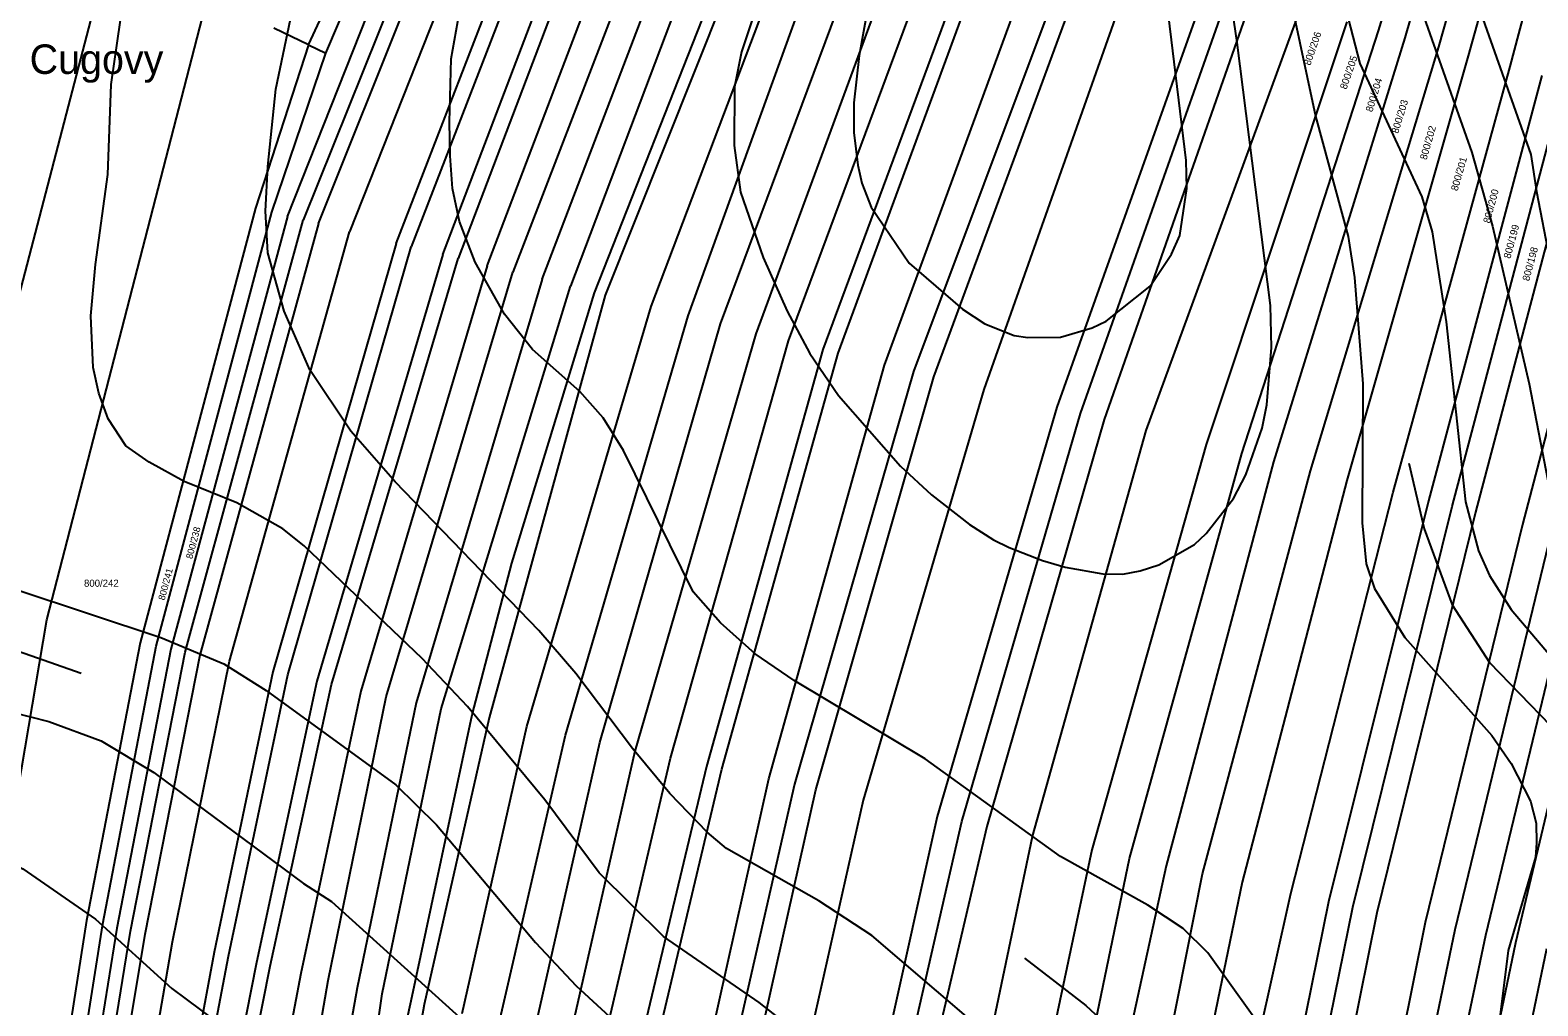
# Model space of a CAD drawing. Extents: x -555860 to -552701, y -1187050 to -1182291.
# Drawn here: x -554528.6 to -554170.8, y -1186624.3 to -1186392.8 of the extents above; entities that cross this region are included whole.
import ezdxf

# ---------------------------------------------------------------- set-up
doc = ezdxf.new("R2010")
doc.units = 0
for name, color, linetype in [('LEG_2b', 7, 'Continuous'), ('Level 40', 7, 'Continuous'), ('Level 41', 7, 'Continuous'), ('Level 42', 7, 'Continuous'), ('navrh_BV', 7, 'Continuous'), ('Parcelní čísla', 7, 'Continuous')]:
    doc.layers.add(name, color=color, linetype=linetype)

msp = doc.modelspace()

# ---------------------------------------------------------------- linework, layer by layer
at = {"layer": 'Level 40'}
for points in [[(-554169.34, -1186255.65), (-554174.49, -1186272.07), (-554185.72, -1186305.07), (-554188.36, -1186314.5), (-554190.99, -1186328.64), (-554191.69, -1186352.49), (-554189.89, -1186367.47), (-554186.56, -1186382.44), (-554172.42, -1186422.32), (-554171.12, -1186431.09), (-554167.98, -1186447.05), (-554166.18, -1186460.36), (-554164.37, -1186469.24), (-554158.96, -1186486.99), (-554155.36, -1186495.86), (-554150.78, -1186504.74), (-554132.34, -1186533.72), (-554129.43, -1186539.68), (-554125.55, -1186552.99), (-554123.74, -1186561.86), (-554123.74, -1186575.17), (-554127.21, -1186601.8), (-554132.2, -1186632.86)], [(-554531.4, -1186525.67), (-554497.57, -1186536.91), (-554482.59, -1186543.14), (-554472.61, -1186549.52), (-554441.82, -1186571.85), (-554432.12, -1186581.41), (-554408.69, -1186609.28), (-554398.98, -1186619.54), (-554389.14, -1186628.7)]]:
    msp.add_lwpolyline(points, dxfattribs=at)
at = {"layer": 'Level 41'}
for points in [[(-554169.36, -1186203.85), (-554171.31, -1186212.17), (-554176.02, -1186226.04), (-554186, -1186250.99), (-554192.52, -1186270.41), (-554204.17, -1186313.39), (-554206.39, -1186328.36), (-554207.22, -1186348.33), (-554206.66, -1186356.37), (-554203.2, -1186374.4), (-554186.42, -1186421.82), (-554181.57, -1186439.29), (-554172.83, -1186476.73), (-554167.98, -1186501.69)], [(-554208.88, -1186274.84), (-554214.29, -1186300.08), (-554216.92, -1186319.49), (-554220.25, -1186352.35), (-554219.28, -1186374.12), (-554216.92, -1186385.77), (-554213.04, -1186400.74), (-554198.34, -1186432.36), (-554195.85, -1186440.68), (-554192.52, -1186462.03), (-554187.94, -1186504.74), (-554184.89, -1186516.38), (-554182.26, -1186522.21), (-554177.13, -1186530.25), (-554162.85, -1186547.03), (-554153.14, -1186561.03), (-554149.81, -1186567.13), (-554147.8, -1186572.53), (-554146.76, -1186576.84), (-554148.01, -1186590.43), (-554152.86, -1186613.72), (-554157.99, -1186633.13)], [(-554360.02, -1186431.25), (-554354.61, -1186446.78), (-554348.92, -1186459.53), (-554343.52, -1186469.52), (-554336.72, -1186479.5), (-554322.03, -1186496.28), (-554314.68, -1186503.07), (-554305.66, -1186510.14), (-554300, -1186513.73), (-554296.23, -1186515.55), (-554288.36, -1186518.68), (-554282.92, -1186520.27), (-554274.05, -1186521.79), (-554269.3, -1186521.9), (-554265.18, -1186521.1), (-554260.74, -1186519.71), (-554252.28, -1186514.86), (-554249.51, -1186512.22), (-554242.99, -1186503.91), (-554240.08, -1186498.36), (-554236.2, -1186487.27), (-554235.09, -1186481.72), (-554233.98, -1186468.13), (-554234.26, -1186458.15), (-554242.16, -1186395.75), (-554246.18, -1186368.3)], [(-554428.65, -1186399.63), (-554426.3, -1186386.32)], [(-554229.26, -1186386.6), (-554223.58, -1186413.22), (-554215.81, -1186441.78), (-554214.29, -1186451.49), (-554212.35, -1186476.73), (-554212.49, -1186509.73), (-554211.52, -1186519.43), (-554209.57, -1186525.26), (-554202.36, -1186536.91), (-554181.7, -1186560.2), (-554177.13, -1186566.85), (-554172.55, -1186575.73), (-554171.17, -1186581), (-554171.07, -1186585.65), (-554171.31, -1186589.04), (-554177.82, -1186611.22), (-554181.15, -1186637.85)], [(-554342.27, -1186633.96), (-554355.58, -1186623.56), (-554378.32, -1186607.9), (-554393.57, -1186592.78), (-554406.47, -1186575.45), (-554424.77, -1186553.27), (-554435.58, -1186541.9), (-554463.59, -1186515.14), (-554468.59, -1186511.11), (-554479.54, -1186505.01), (-554492.02, -1186499.88), (-554500.34, -1186495.31), (-554505.88, -1186491.43), (-554510.04, -1186485.05), (-554512.26, -1186478.95), (-554513.65, -1186472.84), (-554514.2, -1186460.64), (-554513.09, -1186448.44), (-554510.18, -1186427.09), (-554509.35, -1186405.74), (-554507.13, -1186390.48)], [(-554275.71, -1186653.1), (-554328.82, -1186607.62), (-554341.44, -1186599.44), (-554363.34, -1186586.96), (-554367.92, -1186583.08), (-554376.8, -1186573.93), (-554385.67, -1186563.25), (-554399.12, -1186545.5), (-554407.85, -1186535.24), (-554441.96, -1186500.02), (-554452.5, -1186487.96), (-554462.21, -1186473.4), (-554468.31, -1186459.53), (-554472.19, -1186445.67), (-554472.73, -1186435.77), (-554472.19, -1186425.15), (-554470.25, -1186406.84), (-554466.78, -1186390.21)], [(-554356.97, -1186389.65), (-554359.74, -1186397.97), (-554361.4, -1186406.29), (-554361.54, -1186420.16), (-554360.02, -1186431.25)], [(-554233.84, -1186633.13), (-554249.09, -1186611.78), (-554254.92, -1186605.96), (-554263.37, -1186600.41), (-554284.03, -1186588.9), (-554316.2, -1186565.75), (-554347.26, -1186547.16), (-554356.55, -1186540.79), (-554364.73, -1186533.44), (-554371.25, -1186526.09), (-554387.75, -1186492.53), (-554392.6, -1186484.77), (-554398.15, -1186478.53), (-554409.38, -1186468.55), (-554416.04, -1186460.23), (-554422.97, -1186447.89), (-554426.71, -1186438.18), (-554428.38, -1186430.42), (-554428.92, -1186422.65), (-554429.07, -1186414.61), (-554428.65, -1186399.63)], [(-554713.04, -1186624.53), (-554687.8, -1186580.17), (-554680.18, -1186570.18), (-554674.77, -1186565.33), (-554667.14, -1186560.06), (-554661.6, -1186557.56), (-554652.86, -1186555.34), (-554637.61, -1186554.1), (-554627.35, -1186554.65), (-554611.82, -1186554.37), (-554572.99, -1186550.77), (-554556.63, -1186550.35), (-554541.66, -1186552.43), (-554524.19, -1186556.87), (-554511.71, -1186561.45), (-554499.23, -1186568.93), (-554463.73, -1186595.28), (-554457.08, -1186599.58), (-554419.36, -1186633.69)], [(-554692.9, -1186664.97), (-554660.07, -1186633.82), (-554637.61, -1186613.72), (-554621.25, -1186601.1), (-554611.12, -1186594.86), (-554603.5, -1186591.26), (-554599.9, -1186590.1), (-554591.02, -1186588.21), (-554559.96, -1186583.22), (-554551.64, -1186583.91), (-554545.82, -1186585.16), (-554538.05, -1186587.93), (-554530.29, -1186591.81), (-554513.09, -1186603.74), (-554494.93, -1186620.24), (-554481.34, -1186630.36), (-554460.27, -1186644.78), (-554430.32, -1186670.85), (-554424.35, -1186677.36), (-554403.14, -1186695.53), (-554397.18, -1186703.85), (-554396.62, -1186704.96)]]:
    msp.add_lwpolyline(points, dxfattribs=at)
at = {"layer": 'Level 42'}
for points in [[(-554332.15, -1186424.87), (-554331.19, -1186429.09), (-554328.96, -1186434.85), (-554320, -1186448.08), (-554307.35, -1186458.98), (-554302.04, -1186462.48), (-554295.04, -1186465.27), (-554291.83, -1186465.72), (-554284.03, -1186465.63), (-554276.55, -1186463.42), (-554273.22, -1186461.89), (-554262.82, -1186453.57), (-554257.69, -1186445.95), (-554255.75, -1186441.51), (-554254.08, -1186430.42), (-554254.22, -1186423.76), (-554260.6, -1186371.63)], [(-554329.65, -1186386.6), (-554331.87, -1186398.8), (-554333.12, -1186410.03), (-554333.12, -1186417.1), (-554332.15, -1186424.87)], [(-554516.51, -1186545.45), (-554537.5, -1186538.15), (-554587.42, -1186524.29), (-554599.18, -1186520.42), (-554602.81, -1186518.19), (-554604.61, -1186516.24), (-554606.45, -1186512.84), (-554607.24, -1186506.4), (-554605.99, -1186498.5), (-554594.21, -1186472.57), (-554589.77, -1186457.32), (-554586.55, -1186450.87), (-554582.84, -1186446.08), (-554559.68, -1186423.48), (-554555.38, -1186417.38), (-554552.06, -1186411.28), (-554549.56, -1186405.18), (-554548.59, -1186400.88)], [(-554201.37, -1186495.59), (-554197.79, -1186511.11), (-554191.13, -1186529.14), (-554182.26, -1186542.87), (-554167.84, -1186557.7), (-554163.4, -1186563.53), (-554160.49, -1186569.07), (-554158.27, -1186577.39), (-554157.72, -1186588.48), (-554160.07, -1186604.15), (-554167.42, -1186627.86), (-554169.92, -1186640.34), (-554170.61, -1186657.81), (-554168.12, -1186681.38), (-554165.87, -1186692.57), (-554163.26, -1186701.35), (-554157.16, -1186713.41), (-554147.18, -1186725.48), (-554125.82, -1186747.39), (-554114.32, -1186757.09), (-554109.92, -1186760.27)], [(-554292.61, -1186613), (-554278.07, -1186624.26), (-554260.05, -1186641.03), (-554254.5, -1186647.41), (-554243.82, -1186661.97), (-554232.31, -1186679.17), (-554217.89, -1186697.33), (-554204.86, -1186712.3), (-554187.53, -1186729.92), (-554177.96, -1186739.2)]]:
    msp.add_lwpolyline(points, dxfattribs=at)
at = {"layer": 'navrh_BV'}
for p, q in [((-554208.56, -1186393), (-554177.18, -1186287.71)), ((-554171.82, -1186288.87), (-554202.34, -1186394.63)), ((-554194.32, -1186396.76), (-554164.33, -1186290.67)), ((-554157.49, -1186292.18), (-554187.3, -1186398.87)), ((-554177.36, -1186401.44), (-554148.82, -1186294.13)), ((-554462.55, -1186396.31), (-554432, -1186331.07)), ((-554422.06, -1186334.1), (-554463.82, -1186437.9)), ((-554460.18, -1186438.73), (-554418.65, -1186335.01)), ((-554411.78, -1186336.94), (-554452.83, -1186440.69)), ((-554441.72, -1186443.44), (-554401.57, -1186339.7)), ((-554398.05, -1186340.55), (-554438.14, -1186444.25)), ((-554430.69, -1186446.08), (-554391.21, -1186342.52)), ((-554387.75, -1186343.47), (-554427.01, -1186446.96)), ((-554420.14, -1186448.74), (-554380.82, -1186345.37)), ((-554374.34, -1186347.13), (-554414, -1186450.22)), ((-554407.08, -1186451.9), (-554367.79, -1186348.91)), ((-554361.48, -1186350.73), (-554400.34, -1186453.57)), ((-554394.67, -1186455.12), (-554354.25, -1186352.62)), ((-554351.34, -1186353.42), (-554392.1, -1186455.71)), ((-554381.24, -1186458.4), (-554342.48, -1186355.9)), ((-554372.46, -1186460.58), (-554335.3, -1186357.91)), ((-554364.77, -1186462.49), (-554326.69, -1186360.12)), ((-554467.53, -1186437), (-554437.96, -1186362.53)), ((-554318.7, -1186362.53), (-554356.34, -1186464.84)), ((-554348.64, -1186466.5), (-554310.87, -1186364.82)), ((-554302.84, -1186366.9), (-554340.49, -1186468.57)), ((-554336.81, -1186469.45), (-554299.47, -1186367.83)), ((-554509.47, -1186372.16), (-554546.74, -1186514.9)), ((-554325.81, -1186472.34), (-554288.65, -1186370.92)), ((-554281.05, -1186372.73), (-554318.95, -1186473.8)), ((-554458.4, -1186398.3), (-554448.8, -1186375.68)), ((-554314.09, -1186475.08), (-554276.85, -1186373.84)), ((-554266.53, -1186376.85), (-554302.29, -1186478.05)), ((-554249.19, -1186381.84), (-554284.97, -1186482.25)), ((-554279.35, -1186483.76), (-554243.76, -1186383.1)), ((-554524.64, -1186532.7), (-554486.52, -1186385.08)), ((-554238.43, -1186384.52), (-554273.67, -1186485.16)), ((-554263.74, -1186487.77), (-554227.11, -1186387.79)), ((-554216.14, -1186390.84), (-554249.52, -1186491.17)), ((-554462.55, -1186396.31), (-554470.76, -1186392.37)), ((-554241.06, -1186493.27), (-554208.56, -1186393)), ((-554202.34, -1186394.63), (-554233.51, -1186495.22)), ((-554462.55, -1186396.31), (-554475.1, -1186435.03)), ((-554462.55, -1186396.31), (-554458.4, -1186398.3)), ((-554224.7, -1186497.34), (-554194.32, -1186396.76)), ((-554471.22, -1186436), (-554458.4, -1186398.3)), ((-554187.3, -1186398.87), (-554216.1, -1186499.64)), ((-554205.12, -1186502.43), (-554177.36, -1186401.44)), ((-554169.84, -1186403.58), (-554196.75, -1186504.5)), ((-554191.12, -1186505.87), (-554164.47, -1186405.06)), ((-554159.03, -1186406.52), (-554185.58, -1186507.2)), ((-554148.18, -1186409.61), (-554174.42, -1186510.11)), ((-554475.1, -1186435.03), (-554502.46, -1186538.22)), ((-554498.67, -1186538.95), (-554471.22, -1186436)), ((-554467.53, -1186437), (-554495.21, -1186539.67)), ((-554491.8, -1186540.37), (-554463.82, -1186437.9)), ((-554460.18, -1186438.73), (-554488.3, -1186541.11)), ((-554481.3, -1186542.55), (-554452.83, -1186440.69)), ((-554441.72, -1186443.44), (-554471.01, -1186545.09)), ((-554467.45, -1186545.78), (-554438.14, -1186444.25)), ((-554430.69, -1186446.08), (-554460.54, -1186547.29)), ((-554457.05, -1186548.08), (-554427.01, -1186446.96)), ((-554420.14, -1186448.74), (-554450.09, -1186549.69)), ((-554444.1, -1186551.01), (-554414, -1186450.22)), ((-554407.08, -1186451.9), (-554436.94, -1186552.46)), ((-554431.08, -1186553.85), (-554400.34, -1186453.57)), ((-554414.26, -1186519.31), (-554394.67, -1186455.12)), ((-554392.1, -1186455.71), (-554419.66, -1186556)), ((-554410.72, -1186558.02), (-554381.24, -1186458.4)), ((-554401.53, -1186560.1), (-554372.46, -1186460.58)), ((-554393.43, -1186561.85), (-554364.77, -1186462.49)), ((-554356.34, -1186464.84), (-554385.08, -1186563.91)), ((-554376.62, -1186565.57), (-554348.64, -1186466.5)), ((-554340.49, -1186468.57), (-554368.08, -1186567.56)), ((-554364.41, -1186568.15), (-554336.81, -1186469.45)), ((-554353.26, -1186570.43), (-554325.81, -1186472.34)), ((-554318.95, -1186473.8), (-554347.19, -1186571.71)), ((-554342.15, -1186573.05), (-554314.09, -1186475.08)), ((-554302.29, -1186478.05), (-554330.91, -1186575.51)), ((-554284.97, -1186482.25), (-554313.33, -1186579.39)), ((-554307.5, -1186580.6), (-554279.35, -1186483.76)), ((-554273.67, -1186485.16), (-554301.57, -1186581.76)), ((-554290.74, -1186584.12), (-554263.74, -1186487.77)), ((-554249.52, -1186491.17), (-554276.64, -1186587.34)), ((-554267.73, -1186589.4), (-554241.06, -1186493.27)), ((-554233.51, -1186495.22), (-554259.01, -1186591.14)), ((-554250.34, -1186593.01), (-554224.7, -1186497.34)), ((-554216.1, -1186499.64), (-554240.96, -1186595.01)), ((-554229.41, -1186597.64), (-554205.12, -1186502.43)), ((-554196.75, -1186504.5), (-554220.43, -1186599.64)), ((-554214.67, -1186600.95), (-554191.12, -1186505.87)), ((-554185.58, -1186507.2), (-554208.97, -1186602.29)), ((-554174.42, -1186510.11), (-554197.5, -1186604.57)), ((-554190.43, -1186606.22), (-554167.55, -1186511.93)), ((-554160.56, -1186513.65), (-554183.2, -1186607.6)), ((-554175.98, -1186609.31), (-554153.69, -1186515.37)), ((-554423.72, -1186555.27), (-554414.26, -1186519.31)), ((-554546.14, -1186659.42), (-554524.64, -1186532.7)), ((-554502.46, -1186538.22), (-554515.22, -1186604.11)), ((-554511.36, -1186604.88), (-554498.67, -1186538.95)), ((-554495.21, -1186539.67), (-554508.02, -1186605.87)), ((-554504.77, -1186606.57), (-554491.8, -1186540.37)), ((-554488.3, -1186541.11), (-554501.38, -1186607.42)), ((-554494.77, -1186609.11), (-554481.3, -1186542.55)), ((-554471.01, -1186545.09), (-554484.92, -1186611.6)), ((-554481.55, -1186612.57), (-554467.45, -1186545.78)), ((-554460.54, -1186547.29), (-554474.9, -1186614.02)), ((-554471.63, -1186614.95), (-554457.05, -1186548.08)), ((-554450.09, -1186549.69), (-554464.37, -1186616.67)), ((-554457.89, -1186618.29), (-554444.1, -1186551.01)), ((-554436.94, -1186552.46), (-554450.99, -1186620.02)), ((-554445.04, -1186621.44), (-554431.08, -1186553.85)), ((-554438.14, -1186623.17), (-554423.72, -1186555.27)), ((-554419.66, -1186556), (-554435.06, -1186623.97)), ((-554426.03, -1186626.17), (-554410.72, -1186558.02)), ((-554417.26, -1186628.32), (-554401.53, -1186560.1)), ((-554408.86, -1186630.37), (-554393.43, -1186561.85)), ((-554385.08, -1186563.91), (-554400.7, -1186632.46)), ((-554392.71, -1186634.38), (-554376.62, -1186565.57)), ((-554368.08, -1186567.56), (-554384.57, -1186636.45)), ((-554380.89, -1186637.49), (-554364.41, -1186568.15)), ((-554368.93, -1186640.45), (-554353.26, -1186570.43)), ((-554347.19, -1186571.71), (-554363.2, -1186641.85)), ((-554357.88, -1186643.23), (-554342.15, -1186573.05)), ((-554330.91, -1186575.51), (-554346.72, -1186645.9)), ((-554313.33, -1186579.39), (-554329.1, -1186650.21)), ((-554323.65, -1186651.48), (-554307.5, -1186580.6)), ((-554301.57, -1186581.76), (-554318.19, -1186652.79)), ((-554305.72, -1186656.01), (-554290.74, -1186584.12)), ((-554276.64, -1186587.34), (-554291.93, -1186659.39)), ((-554282.67, -1186661.84), (-554267.73, -1186589.4)), ((-554259.01, -1186591.14), (-554274.75, -1186663.65)), ((-554264.99, -1186666.13), (-554250.34, -1186593.01)), ((-554240.96, -1186595.01), (-554256.16, -1186668.26)), ((-554245.68, -1186671.06), (-554229.41, -1186597.64)), ((-554220.43, -1186599.64), (-554235.41, -1186673.41)), ((-554229.85, -1186674.87), (-554214.67, -1186600.95)), ((-554515.22, -1186604.11), (-554524.46, -1186662.92)), ((-554520.6, -1186663.91), (-554511.36, -1186604.88)), ((-554208.97, -1186602.29), (-554224.03, -1186676.24)), ((-554197.5, -1186604.57), (-554212.64, -1186678.98)), ((-554508.02, -1186605.87), (-554517.46, -1186664.61)), ((-554514.39, -1186665.33), (-554504.77, -1186606.57)), ((-554501.38, -1186607.42), (-554511.27, -1186666.13)), ((-554505, -1186667.49), (-554494.77, -1186609.11)), ((-554205.74, -1186680.59), (-554190.43, -1186606.22)), ((-554183.2, -1186607.6), (-554198.93, -1186682.31)), ((-554191.59, -1186684.06), (-554175.98, -1186609.31)), ((-554484.92, -1186611.6), (-554495.65, -1186669.71)), ((-554492.51, -1186670.54), (-554481.55, -1186612.57)), ((-554168.74, -1186610.78), (-554184.3, -1186685.96)), ((-554474.9, -1186614.02), (-554486.22, -1186671.97)), ((-554483.07, -1186673.06), (-554471.63, -1186614.95)), ((-554464.37, -1186616.67), (-554475.6, -1186675.56)), ((-554468.04, -1186677.88), (-554457.89, -1186618.29)), ((-554450.99, -1186620.02), (-554461.5, -1186679.96)), ((-554453.85, -1186682.99), (-554445.04, -1186621.44)), ((-554440.32, -1186632.93), (-554438.14, -1186623.17)), ((-554435.06, -1186623.97), (-554436.75, -1186633.38))]:
    msp.add_line(p, q, dxfattribs=at)

# ---------------------------------------------------------------- texts
at = {"layer": 'LEG_2b'}
for s, height, rotation, p in [('800/206', 1.7, 71, (-554224.8, -1186401.31)), ('800/205', 1.7, 71, (-554216.21, -1186406.99)), ('800/204', 1.7, 73, (-554210.07, -1186412.36)), ('800/203', 1.7, 73, (-554203.94, -1186417.47)), ('800/202', 1.7, 74, (-554197.19, -1186423.71)), ('800/201', 1.7, 74, (-554189.83, -1186431.09)), ('800/200', 1.7, 75, (-554182.17, -1186438.75)), ('800/199', 1.7, 75, (-554177.31, -1186447.14)), ('800/198', 1.7, 75, (-554172.85, -1186452.47)), ('800/238', 1.6, 75, (-554490.12, -1186518.39)), ('800/241', 1.6, 75, (-554496.69, -1186528.21))]:
    msp.add_text(s, height=height, rotation=rotation, dxfattribs=at).set_placement(p)
msp.add_text('800/242', height=1.7, dxfattribs=at).set_placement((-554515.8, -1186524.89))
at = {"layer": 'Parcelní čísla'}
msp.add_text('Cugovy', height=7, dxfattribs=at).set_placement((-554528.71, -1186403.2))

doc.saveas('drawing.dxf')
